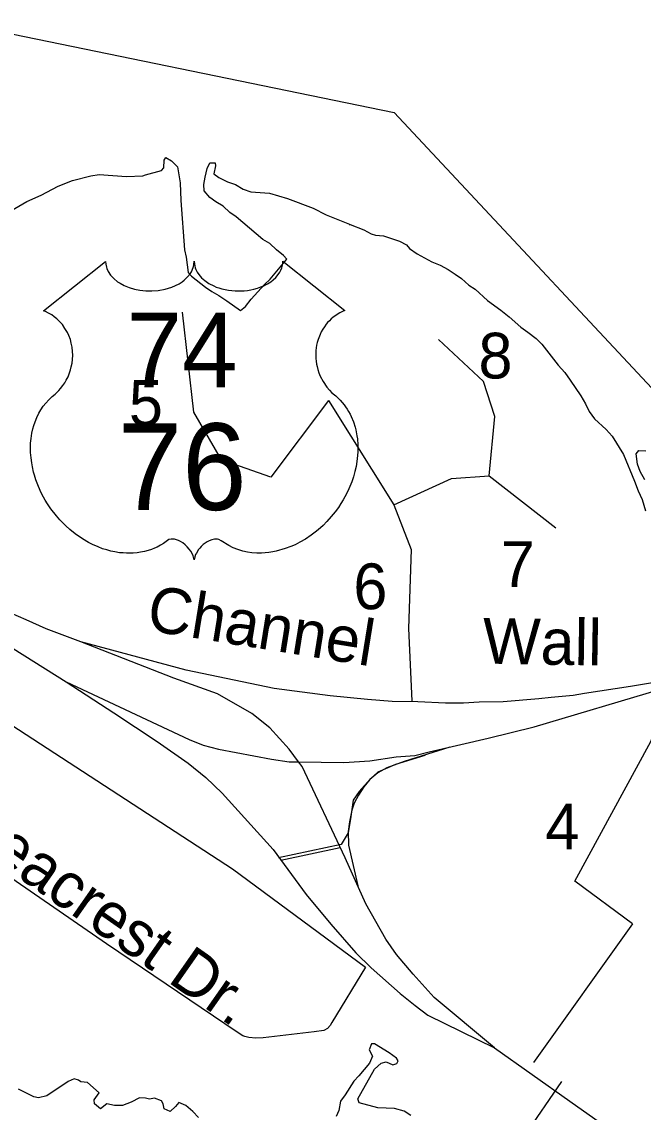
# Model space of a CAD drawing. Extents: x 2290055 to 2389491, y 66597 to 237875.
# Drawn here: x 2359743 to 2361033, y 171128 to 173393 of the extents above; entities that cross this region are included whole.
import ezdxf

# ---------------------------------------------------------------- set-up
doc = ezdxf.new("R2010")
doc.units = 0
for name, color, linetype in [('Exist Boundary Political City Limit New', 7, 'Continuous'), ('Exist Hydrographic River Shore', 7, 'Continuous'), ('Exist Road Non-System Type 51', 7, 'Continuous'), ('Exist Road Non-System Type 51 Label', 7, 'Continuous'), ('Exist Road Primary US Attributed', 7, 'Continuous'), ('Exist Road Primary US Ramp 1 Lane  Attributed', 7, 'Continuous'), ('Exist Road Primary US Shield CELL', 7, 'Continuous'), ('Exist Road Primary US Shield Number Label', 7, 'Continuous'), ('Map Preparation Boundary City Limit Buffer Line', 7, 'Continuous')]:
    doc.layers.add(name, color=color, linetype=linetype)

msp = doc.modelspace()

# ---------------------------------------------------------------- linework, layer by layer
at = {"layer": 'Exist Boundary Political City Limit New'}
msp.add_lwpolyline([(2358285.2, 171398.3), (2358388, 171603.7), (2358591, 171936.1), (2358801.2, 172230.7), (2359043.2, 172630.9), (2359411.5, 173110.2), (2359599.8, 173392.7), (2360516.2, 173204.4), (2361180, 172493.9), (2361625.2, 172596.7), (2361873.8, 172665.1), (2362695.8, 173058.9), (2363779.2, 172981.9), (2364087.5, 173247.2), (2364597, 172656.6)], dxfattribs=at)
at = {"layer": 'Exist Hydrographic River Shore'}
for points in [[(2359719.7, 173000.4), (2359753, 173019.2), (2359783, 173033), (2359818.5, 173051.4), (2359848, 173063.1), (2359886, 173072.6), (2359903.7, 173075.3), (2359960.5, 173071.7), (2359994.2, 173073), (2360000, 173074.6), (2360033, 173083.8), (2360038, 173089.7), (2360038.5, 173105.3), (2360042.2, 173110.7), (2360054, 173104.1), (2360066, 173091.2), (2360072, 173058.6), (2360073.2, 173021.8), (2360081, 172919.4), (2360084, 172903.8), (2360088, 172871.9), (2360095.5, 172864.3), (2360124, 172841.6), (2360137.2, 172832.4), (2360152, 172824), (2360168.5, 172813), (2360196.7, 172792.9), (2360207.7, 172801.4), (2360219, 172816.8), (2360247, 172846.9), (2360258.7, 172858.5)], [(2360258.7, 172858.5), (2360293.2, 172899.6), (2360286.2, 172907.7), (2360271.5, 172919.1), (2360257.7, 172932.1), (2360243.5, 172940.9), (2360188, 172987.8), (2360175, 172996.8), (2360161, 173009.5), (2360145.7, 173018.5), (2360133.2, 173028), (2360121.2, 173042), (2360120.5, 173055), (2360123.5, 173070.4), (2360127.5, 173087.9), (2360133, 173099.6), (2360144.7, 173099.5), (2360145.2, 173093.4), (2360141.7, 173077), (2360152.2, 173069.1), (2360170, 173060.6), (2360186.7, 173054.7), (2360202.2, 173044.9), (2360218.2, 173039.6), (2360257.5, 173036.9), (2360294.5, 173026), (2360348, 173006), (2360374.7, 172991.6), (2360423.7, 172972.3), (2360422.7, 172971.6), (2360425, 172971.4), (2360453, 172960.6), (2360468.2, 172952.1), (2360477.7, 172949.9), (2360494, 172948.2), (2360527, 172936.9), (2360541.7, 172929.3), (2360547.7, 172921.6)], [(2360547.7, 172921.6), (2360563.7, 172911), (2360594.7, 172894.3), (2360611.7, 172887.5), (2360628.5, 172878.6), (2360643, 172868.9), (2360656, 172859.3), (2360671, 172845.4), (2360684.5, 172837.3), (2360710.2, 172813.8), (2360737.5, 172793.7), (2360754.7, 172779.8), (2360779.2, 172758.3), (2360793.7, 172748.4), (2360811, 172734.8), (2360823, 172723.3), (2360856.5, 172679.5), (2360870.5, 172664.2), (2360882, 172648.5), (2360903.5, 172616.1), (2360913.5, 172599.5), (2360921, 172583), (2360932.2, 172568.1), (2360956.2, 172546.1), (2360968.7, 172532.4), (2360992.5, 172494.2), (2361015.5, 172438.7), (2361022.7, 172418.5), (2361031, 172400.7), (2361038, 172377)], [(2361036.5, 172441.7), (2361027, 172458.5), (2361021.7, 172474.3), (2361019, 172495.6), (2361024.2, 172502.2), (2361039, 172501.4)], [(2360550.7, 171120.9), (2360536.7, 171130.2), (2360517, 171135.7), (2360482.5, 171137.2), (2360443.2, 171147.2), (2360441, 171155.8), (2360475, 171217.7), (2360489.2, 171230), (2360499.7, 171232.7), (2360513.7, 171226.2), (2360521.5, 171229.2), (2360524.7, 171234.9), (2360520.7, 171240.3), (2360506, 171251.1), (2360475.5, 171270.1), (2360469.2, 171269.7), (2360464.5, 171257.5), (2360471.2, 171244.5), (2360465, 171229.9), (2360442.5, 171203.5), (2360432.2, 171192.6), (2360414.5, 171164.1), (2360404.5, 171150.9), (2360401.5, 171131.7), (2360396, 171119.3)], [(2360033, 171151.5), (2360018.5, 171157.4), (2360008, 171154.9), (2360000, 171157.2), (2359987, 171157.6), (2359970, 171148.7), (2359952, 171142), (2359935, 171142.2), (2359919.5, 171145.4), (2359906.5, 171134.8), (2359893.5, 171145.1), (2359893, 171154), (2359903.2, 171168.3), (2359879, 171189.8), (2359865.5, 171190.9), (2359860.7, 171194.2), (2359851.7, 171197.2), (2359839, 171191.9), (2359794.5, 171161.8), (2359777.7, 171157.9), (2359768, 171160.1), (2359735.7, 171176.1)], [(2360109.7, 171117.2), (2360098, 171129.6), (2360083.7, 171142), (2360069, 171148.3), (2360062, 171139.7), (2360051, 171129.6), (2360038.2, 171135), (2360036.5, 171145.1), (2360033, 171151.5)]]:
    msp.add_lwpolyline(points, dxfattribs=at)
at = {"layer": 'Exist Road Non-System Type 51'}
for p, q in [((2359648.4, 171979.4), (2360180.3, 171633.3)), ((2360180.3, 171633.3), (2360456.6, 171429.1)), ((2361011.4, 171519.1), (2360805.2, 171231.3))]:
    msp.add_line(p, q, dxfattribs=at)
for points in [[(2360379.9, 172606.3), (2360259.7, 172446.9), (2360157.5, 172483), (2360100.4, 172582.3), (2360076.3, 172789.8)], [(2360515.1, 172389.8), (2360635.4, 172443.9), (2360713.5, 172449.9), (2360725.5, 172573.2), (2360701.5, 172645.4), (2360608.3, 172732.7)], [(2360379.9, 172606.3), (2360515.1, 172389.8), (2360551.2, 172296.5), (2360545.9, 172132.7), (2360552.5, 171982.1)], [(2360713.5, 172449.9), (2360851.8, 172341.7)], [(2361011.4, 171519.1), (2360891.4, 171607.8), (2361049, 171898), (2361064, 171933.5), (2361069.6, 172002.7)], [(2360579.6, 171869), (2360518.8, 171850.3), (2360482.3, 171834.4), (2360466.4, 171819.4), (2360443.1, 171794.2), (2360430.9, 171776.4), (2360425.3, 171737.1), (2360420.6, 171708.1), (2360406.1, 171684.2)], [(2360456.6, 171429.1), (2360387, 171314.1), (2360383.3, 171308.1), (2360377.7, 171302), (2360370, 171297.7), (2360350.1, 171294.6), (2360244.2, 171282.6), (2360228.5, 171281.9), (2360214.3, 171283.3), (2360206.3, 171285), (2360202, 171286.8), (2360189.9, 171294.5), (2359918.4, 171477.7), (2359690.3, 171634.8), (2359502.8, 171769.5)], [(2360406.1, 171684.2), (2360276.1, 171656.2)], [(2360864, 171191.8), (2360684.1, 170929.8), (2360642, 170866.7), (2360557.8, 170911.8), (2360488.7, 170899.8), (2360419.6, 170857.7)]]:
    msp.add_lwpolyline(points, dxfattribs=at)
at = {"layer": 'Exist Road Primary US Attributed'}
for points in [[(2359865.6, 172104.7), (2359793.6, 172132.2), (2359751.7, 172150.9), (2359719.7, 172164.3), (2359647.2, 172198.3), (2359609.7, 172216), (2359541.1, 172253), (2359507.6, 172272.3), (2359327.6, 172362)], [(2359327.6, 172362), (2359433.6, 172274.7), (2359596.4, 172170.7), (2359657, 172133.2), (2359835.1, 172021.7)], [(2361149, 172035.4), (2361006.9, 172012.3), (2360911.5, 171997.8), (2360888.1, 171993.7), (2360842.2, 171989.3), (2360816.5, 171986.5), (2360742.8, 171980.5), (2360692.4, 171979.3), (2360660.2, 171977.6), (2360622.4, 171977.6), (2360565.2, 171980.5), (2360512, 171981.3), (2360460.9, 171984.9), (2360383.2, 171992.5), (2360266.8, 172008.2), (2360084.4, 172046.1), (2359865.6, 172104.7)], [(2360317.6, 171855.7), (2360297.9, 171881.7), (2360258.2, 171926.5), (2360220.8, 171955.8), (2360149, 171996.9), (2360058.8, 172029.5), (2359865.6, 172104.7)], [(2360317.6, 171855.7), (2360411.6, 171854), (2360465.4, 171858), (2360520.1, 171865.9), (2360559.1, 171868.8), (2360588.7, 171876.2), (2360711.5, 171904.8), (2360806.6, 171928.6), (2361072.1, 172007.3), (2361149, 172035.4)], [(2359835.1, 172021.7), (2359933.7, 171957.6), (2360024, 171897.9), (2360088.6, 171852.6), (2360125.1, 171823), (2360159.1, 171790.9), (2360264.6, 171673.5), (2360333.7, 171580.3), (2360384.5, 171518.2), (2360436.3, 171459), (2360468.3, 171427.9), (2360528.5, 171374.2), (2360559.6, 171349.5), (2360586.2, 171329.8), (2360724.5, 171261.4)], [(2359835.1, 172021.7), (2360090.5, 171901.9), (2360119.6, 171890), (2360151.2, 171882.2), (2360261.7, 171861), (2360298.2, 171856), (2360317.6, 171855.7)], [(2360724.5, 171261.4), (2360599.3, 171366.2), (2360555.8, 171414.9), (2360521.3, 171455.5), (2360499.1, 171487.2), (2360457.1, 171560.9), (2360414.5, 171656.3), (2360324.8, 171846.2), (2360317.6, 171855.7)], [(2360724.5, 171261.4), (2360880.8, 171150.8), (2361003.2, 171064.3), (2361149.2, 170961.4), (2361291.9, 170862.1), (2361469, 170739.3), (2361623, 170630.7), (2361756.7, 170538.5), (2361841.3, 170478.1), (2362001.9, 170364.7), (2362172.5, 170245.6), (2362293, 170162.5), (2362475.8, 170033.5), (2362638.8, 169920.1), (2362769.7, 169846.4), (2362858, 169794), (2362917.1, 169756.2), (2363040.4, 169674), (2363197.7, 169563.4), (2363231.7, 169541.7), (2363355.5, 169451.4), (2363442.4, 169391.9), (2363578.5, 169297)]]:
    msp.add_lwpolyline(points, dxfattribs=at)
at = {"layer": 'Exist Road Primary US Ramp 1 Lane  Attributed'}
msp.add_line((2360280.9, 171651.6), (2360404.3, 171677.9), dxfattribs=at)
msp.add_lwpolyline([(2360631.4, 171886.2), (2360536.7, 171856.4), (2360500.9, 171843.4), (2360482.3, 171833), (2360465.8, 171819.3), (2360453.4, 171804.1), (2360442.4, 171786.2), (2360433.4, 171769.7), (2360427.9, 171755.3), (2360423.1, 171731.2), (2360420.4, 171711.2), (2360421, 171682.3), (2360440.5, 171598.1)], dxfattribs=at)
at = {"layer": 'Exist Road Primary US Shield CELL'}
msp.add_lwpolyline([(2359916.8, 172895), (2359917.2, 172889.7), (2359918.5, 172883.4), (2359919.4, 172880.1), (2359922.4, 172873.9), (2359927.3, 172866.5), (2359934.1, 172859.3), (2359941.7, 172853), (2359946.9, 172849.6), (2359955.7, 172844.9), (2359965.6, 172840.7), (2359976.7, 172837.6), (2359988, 172835.3), (2360000.4, 172833.9), (2360012.6, 172833.7), (2360025.8, 172834.7), (2360040.4, 172837.5), (2360047.2, 172839.2), (2360054.7, 172841.8), (2360061.7, 172844.7), (2360069.4, 172848.8), (2360075.5, 172852.8), (2360080.3, 172856.2), (2360087.2, 172862.8), (2360092.6, 172869.5), (2360094.9, 172873.3), (2360096.9, 172877), (2360099.6, 172884.7), (2360100.3, 172888.2), (2360100.9, 172895.3), (2360101.3, 172889.3), (2360101.9, 172885.6), (2360102.9, 172881.9), (2360104.4, 172878.1), (2360107.1, 172872.6), (2360110.2, 172868), (2360115.9, 172861.3), (2360119.5, 172857.9), (2360122.8, 172855.3), (2360131.5, 172849.3), (2360141.7, 172844.1), (2360146.7, 172841.9), (2360151.9, 172840.1), (2360158.4, 172838.1), (2360165.2, 172836.5), (2360171.9, 172835.4), (2360178.7, 172834.4), (2360185.7, 172833.8), (2360191.4, 172833.7), (2360198.4, 172833.8), (2360204.8, 172834.1), (2360211.4, 172834.9), (2360218.7, 172836.1), (2360224.6, 172837.4), (2360232.3, 172839.5), (2360239.3, 172842), (2360245.4, 172844.6), (2360253.4, 172848.8), (2360259.9, 172852.8), (2360264.6, 172856.6), (2360270.2, 172861.8), (2360275.5, 172868), (2360278.6, 172872.4), (2360280.8, 172877.1), (2360282.9, 172881.9), (2360284.1, 172887.1), (2360284.8, 172891.6), (2360284.9, 172895.4), (2360413.5, 172793), (2360410.4, 172791.8), (2360403.5, 172788.4), (2360397.9, 172785.1), (2360389.1, 172778.9), (2360385.3, 172775.5), (2360381.5, 172771.9), (2360378, 172768.1), (2360374.9, 172764.5), (2360371.2, 172759.4), (2360367.8, 172754.2), (2360364.6, 172748.5), (2360362.2, 172743.6), (2360358.2, 172733.2), (2360356.3, 172726.7), (2360355.1, 172721.1), (2360353.6, 172709.7), (2360353.2, 172704.2), (2360353.2, 172698.8), (2360353.5, 172693.1), (2360354.1, 172687.6), (2360355, 172681.9), (2360356, 172676.9), (2360357.5, 172670.8), (2360359.8, 172663.6), (2360362.6, 172656.7), (2360368.5, 172645.5), (2360376.1, 172634.1), (2360381.5, 172627.8), (2360386.8, 172622.3), (2360394.7, 172615.6), (2360399, 172611.8), (2360403.9, 172606.9), (2360412, 172597.5), (2360415.3, 172593.1), (2360418.6, 172588.2), (2360421.6, 172583.1), (2360424.6, 172577.6), (2360427.1, 172572.8), (2360431.6, 172561.8), (2360434.9, 172551.1), (2360436.4, 172545.5), (2360438.8, 172532.8), (2360439.7, 172526.6), (2360440.7, 172514.3), (2360440.7, 172499.4), (2360439.6, 172485.3), (2360436.9, 172468.8), (2360434.7, 172458.9), (2360431.4, 172447.4), (2360428.1, 172437.5), (2360422.2, 172422.8), (2360417, 172412.2), (2360410.3, 172399.7), (2360405.6, 172392.2), (2360400.2, 172384.1), (2360393.5, 172374.9), (2360385.6, 172365), (2360376.1, 172354.6), (2360368.4, 172346.9), (2360358.4, 172337.9), (2360352.3, 172332.9), (2360343.6, 172326.4), (2360331.8, 172318.5), (2360320.1, 172311.7), (2360310.2, 172306.6), (2360301.3, 172302.8), (2360290, 172298.5), (2360271, 172293.3), (2360264.1, 172291.8), (2360255.9, 172290.6), (2360248.2, 172289.8), (2360240.7, 172289.4), (2360230.7, 172289.4), (2360220.8, 172290.1), (2360211.4, 172291.5), (2360201.6, 172293.6), (2360191.3, 172296.6), (2360182, 172300.3), (2360172.6, 172304.9), (2360156.7, 172314.9), (2360152.1, 172317.3), (2360149.5, 172318), (2360143.3, 172318.3), (2360137.6, 172317.1), (2360131.6, 172314.8), (2360128.1, 172312.9), (2360123.3, 172309.7), (2360119.7, 172306.9), (2360115.3, 172302.7), (2360112.2, 172299.2), (2360109.9, 172296.5), (2360105.4, 172289.4), (2360103.8, 172286), (2360102.2, 172281.7), (2360100.7, 172275.3), (2360098.7, 172283.4), (2360096.3, 172288.7), (2360093.6, 172293.3), (2360090.7, 172297.3), (2360086.3, 172302.5), (2360082.2, 172306.3), (2360077.4, 172310.3), (2360072.2, 172313.4), (2360068.1, 172315.5), (2360064.3, 172317), (2360059.6, 172318.1), (2360055.8, 172318.4), (2360052.7, 172318.3), (2360048.4, 172317.4), (2360042.6, 172313.2), (2360037.1, 172309.4), (2360031.1, 172305.6), (2360024, 172301.8), (2360018.7, 172299.4), (2360012.5, 172297), (2360005.2, 172294.6), (2359997.3, 172292.5), (2359989.2, 172290.9), (2359982.1, 172289.8), (2359974.4, 172289.1), (2359967.5, 172288.9), (2359960.3, 172288.9), (2359953.5, 172289.5), (2359945.7, 172290.1), (2359936, 172291.6), (2359927.9, 172293.4), (2359919.4, 172295.7), (2359910.7, 172298.4), (2359901.3, 172302), (2359889.6, 172307.1), (2359881.5, 172311.3), (2359868.7, 172318.6), (2359853.6, 172329), (2359842.3, 172338.2), (2359834, 172345.8), (2359821.7, 172358.2), (2359814.6, 172366.4), (2359803.3, 172380.9), (2359796.1, 172391.5), (2359791.4, 172399.3), (2359784.6, 172411.7), (2359780.8, 172419.5), (2359775.9, 172430.9), (2359772.1, 172441.4), (2359768.9, 172451.2), (2359767.2, 172457.5), (2359764.8, 172468.6), (2359763.3, 172476.4), (2359761.9, 172487.1), (2359761.1, 172498.4), (2359760.9, 172508.8), (2359761.2, 172517.5), (2359762.2, 172527.6), (2359763.9, 172538.3), (2359765.9, 172547.5), (2359767.8, 172554.1), (2359770.5, 172562.2), (2359774.1, 172571.1), (2359778.4, 172579.6), (2359782.4, 172586.6), (2359787.5, 172594.2), (2359792.5, 172600.7), (2359799.1, 172607.8), (2359805.9, 172614.4), (2359812.2, 172619.5), (2359819.7, 172626.8), (2359823.5, 172631.2), (2359828.2, 172637.3), (2359831.9, 172643), (2359834.9, 172648.1), (2359838.8, 172655.6), (2359841.2, 172661.3), (2359844.1, 172669.9), (2359845.6, 172676), (2359847.1, 172683.8), (2359848.1, 172691.2), (2359848.5, 172700.4), (2359848.3, 172708), (2359847.3, 172716.9), (2359845.6, 172725.4), (2359843.6, 172732.8), (2359840.4, 172741.4), (2359837.5, 172747.6), (2359832.5, 172756), (2359827.1, 172763.8), (2359821.4, 172770.2), (2359815.7, 172775.9), (2359810.2, 172780.2), (2359805, 172783.9), (2359798.5, 172787.9), (2359792.2, 172791), (2359788.2, 172792.6)], close=True, dxfattribs=at)
at = {"layer": 'Map Preparation Boundary City Limit Buffer Line'}
msp.add_lwpolyline([(2358285.2, 171398.3), (2358388, 171603.7), (2358591, 171936.1), (2358801.2, 172230.7), (2359043.2, 172630.9), (2359411.5, 173110.2), (2359599.8, 173392.7), (2360516.2, 173204.4), (2361180, 172493.9), (2361625.2, 172596.7), (2361873.8, 172665.1), (2362695.8, 173058.9), (2363779.2, 172981.9), (2364087.5, 173247.2), (2364597, 172656.6)], dxfattribs=at)

# ---------------------------------------------------------------- texts
at = {"layer": 'Exist Road Non-System Type 51 Label'}
for s, p in [('8', (2360691.2, 172651.9)), ('5', (2359965.2, 172553.8)), ('7', (2360737.4, 172219)), ('6', (2360431.4, 172172.7)), ('4', (2360830, 171674))]:
    msp.add_text(s, height=95, dxfattribs=at).set_placement(p)
for s, rotation, p in [('Channel', 350.8348, (2359999.2, 172129.4)), ('Wall', 359.0566, (2360699.6, 172059.8)), ('Seacrest Dr.', 325.0242, (2359603.5, 171707.6))]:
    msp.add_text(s, height=95, rotation=rotation, dxfattribs=at).set_placement(p)
at = {"layer": 'Exist Road Primary US Shield Number Label'}
for s, height, p in [('74', 155, (2359960.6, 172633.7)), ('76', 180, (2359942, 172378.8))]:
    msp.add_text(s, height=height, dxfattribs=at).set_placement(p)

doc.saveas('drawing.dxf')
